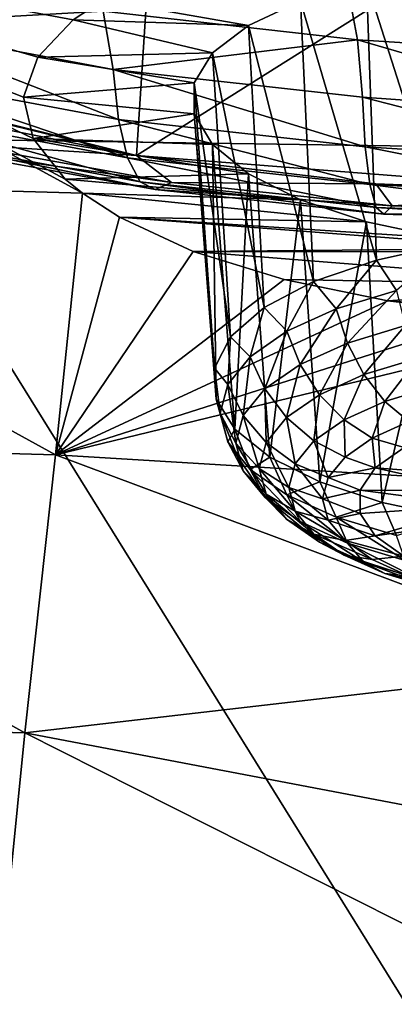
# Model space of a CAD drawing. Header units: metres. Extents: x -106 to 264, y -111 to 81.
# Tile 373 of 549: x 197.88 to 199.21, y 11.86 to 15.35. Entities that reach past the tile are written whole.
import ezdxf

# ---------------------------------------------------------------- set-up
doc = ezdxf.new("R2010")
doc.units = ezdxf.units.M
doc.layers.add('solid_20422013', color=7, linetype='CONTINUOUS')

msp = doc.modelspace()

# ---------------------------------------------------------------- linework, layer by layer
at = {"layer": 'solid_20422013'}
for points in [[(198.050308, 18.825361, 229.589203), (196.114334, 18.908306, 229.35881), (197.341156, 14.932157, 236.316895)], [(198.050308, 18.825361, 229.589203), (197.341156, 14.932157, 236.316895), (200, 14.893403, 236.424545)], [(198.050308, 18.825361, 229.589203), (200, 14.893403, 236.424545), (200, 18.797649, 229.666183)], [(196.651047, 15.278473, 143.784393), (196.883118, 17.026667, 139.554306), (198.415222, 16.741348, 139.967499)], [(196.651047, 15.278473, 143.784393), (198.415222, 16.741348, 139.967499), (198.29425, 14.870348, 144.430344)], [(198.29425, 14.870348, 144.430344), (198.415222, 16.741348, 139.967499), (200, 15.946752, 141.829239)], [(198.29425, 14.870348, 144.430344), (200, 15.946752, 141.829239), (200, 14.737147, 144.636444)], [(198.102005, 14.736534, 163.645691), (196.218933, 14.790946, 163.667725), (196.404373, 15.664106, 161.327728)], [(198.069504, 15.352887, 162.006927), (196.404373, 15.664106, 161.327728), (198.175934, 15.422569, 161.811005)], [(198.040802, 14.787066, 163.516724), (198.102005, 14.736534, 163.645691), (196.404373, 15.664106, 161.327728)], [(197.927475, 14.931723, 163.142654), (198.040802, 14.787066, 163.516724), (196.404373, 15.664106, 161.327728)], [(197.893188, 15.07825, 162.756104), (197.927475, 14.931723, 163.142654), (196.404373, 15.664106, 161.327728)], [(197.943375, 15.220233, 162.373001), (197.893188, 15.07825, 162.756104), (196.404373, 15.664106, 161.327728)], [(198.069504, 15.352887, 162.006927), (197.943375, 15.220233, 162.373001), (196.404373, 15.664106, 161.327728)], [(198.176208, 15.384219, 145.963028), (197.307877, 15.5513, 145.703857), (197.358612, 15.337722, 145.58313)], [(199.4086, 14.556549, 161.114426), (199.11142, 15.489079, 161.583893), (199.38501, 15.541018, 161.434311)], [(199.079254, 15.281791, 146.120621), (199.040359, 15.491342, 146.20636), (198.176208, 15.384219, 145.963028)], [(199.146332, 14.499287, 161.257584), (198.876892, 15.419168, 161.783722), (199.11142, 15.489079, 161.583893)], [(200, 15.223277, 146.159729), (200, 15.457694, 146.265884), (199.040359, 15.491342, 146.20636)], [(199.079254, 15.281791, 146.120621), (200, 15.223277, 146.159729), (199.040359, 15.491342, 146.20636)], [(199.4086, 14.556549, 161.114426), (199.146332, 14.499287, 161.257584), (199.11142, 15.489079, 161.583893)], [(198.692047, 15.333324, 162.023941), (198.069504, 15.352887, 162.006927), (198.175934, 15.422569, 161.811005)], [(198.692047, 15.333324, 162.023941), (198.175934, 15.422569, 161.811005), (198.876892, 15.419168, 161.783722)], [(198.922516, 14.422762, 161.448914), (198.692047, 15.333324, 162.023941), (198.876892, 15.419168, 161.783722)], [(199.146332, 14.499287, 161.257584), (198.922516, 14.422762, 161.448914), (198.876892, 15.419168, 161.783722)], [(198.176208, 15.384219, 145.963028), (197.358612, 15.337722, 145.58313), (198.211868, 15.176822, 145.830566)], [(199.079254, 15.281791, 146.120621), (198.176208, 15.384219, 145.963028), (198.211868, 15.176822, 145.830566)], [(197.358612, 15.337722, 145.58313), (197.38475, 15.157888, 145.401657), (198.229904, 14.999125, 145.644394)], [(198.211868, 15.176822, 145.830566), (197.358612, 15.337722, 145.58313), (198.229904, 14.999125, 145.644394)], [(198.564362, 15.235796, 162.294174), (197.943375, 15.220233, 162.373001), (198.069504, 15.352887, 162.006927)], [(198.564362, 15.235796, 162.294174), (198.069504, 15.352887, 162.006927), (198.692047, 15.333324, 162.023941)], [(198.747208, 14.330421, 161.679779), (198.564362, 15.235796, 162.294174), (198.692047, 15.333324, 162.023941)], [(198.922516, 14.422762, 161.448914), (198.747208, 14.330421, 161.679779), (198.692047, 15.333324, 162.023941)], [(196.769806, 15.238013, 143.849518), (196.651047, 15.278473, 143.784393), (198.29425, 14.870348, 144.430344)], [(199.079254, 15.281791, 146.120621), (198.211868, 15.176822, 145.830566), (199.097656, 15.078271, 145.980927)], [(199.079254, 15.281791, 146.120621), (200, 15.01379, 146.003159), (200, 15.223277, 146.159729)], [(199.079254, 15.281791, 146.120621), (199.097656, 15.078271, 145.980927), (200, 15.01379, 146.003159)], [(197.518967, 15.024833, 144.188354), (196.769806, 15.238013, 143.849518), (198.29425, 14.870348, 144.430344)], [(198.499054, 15.129442, 162.582504), (197.893188, 15.07825, 162.756104), (197.943375, 15.220233, 162.373001)], [(198.499054, 15.129442, 162.582504), (197.943375, 15.220233, 162.373001), (198.564362, 15.235796, 162.294174)], [(198.628326, 14.226423, 161.939789), (198.499054, 15.129442, 162.582504), (198.564362, 15.235796, 162.294174)], [(198.747208, 14.330421, 161.679779), (198.628326, 14.226423, 161.939789), (198.564362, 15.235796, 162.294174)], [(197.38475, 15.157888, 145.401657), (197.431946, 15.017259, 145.184341), (198.262253, 14.862315, 145.420547)], [(198.229904, 14.999125, 145.644394), (197.38475, 15.157888, 145.401657), (198.262253, 14.862315, 145.420547)], [(198.211868, 15.176822, 145.830566), (198.229904, 14.999125, 145.644394), (199.106873, 14.901903, 145.79184)], [(199.097656, 15.078271, 145.980927), (198.211868, 15.176822, 145.830566), (199.106873, 14.901903, 145.79184)], [(198.49881, 15.019423, 162.876541), (197.893188, 15.07825, 162.756104), (198.499054, 15.129442, 162.582504)], [(198.571198, 14.115451, 162.217239), (198.49881, 15.019423, 162.876541), (198.499054, 15.129442, 162.582504)], [(198.628326, 14.226423, 161.939789), (198.571198, 14.115451, 162.217239), (198.499054, 15.129442, 162.582504)], [(198.49881, 15.019423, 162.876541), (197.927475, 14.931723, 163.142654), (197.893188, 15.07825, 162.756104)], [(199.097656, 15.078271, 145.980927), (200, 14.846483, 145.809662), (200, 15.01379, 146.003159)], [(199.097656, 15.078271, 145.980927), (199.106873, 14.901903, 145.79184), (200, 14.846483, 145.809662)], [(197.431946, 15.017259, 145.184341), (197.497513, 14.927594, 144.945816), (198.307098, 14.777938, 145.174072)], [(198.262253, 14.862315, 145.420547), (197.431946, 15.017259, 145.184341), (198.307098, 14.777938, 145.174072)], [(197.661377, 14.911551, 144.474503), (197.518967, 15.024833, 144.188354), (198.29425, 14.870348, 144.430344)], [(198.563843, 14.909978, 163.164261), (197.927475, 14.931723, 163.142654), (198.49881, 15.019423, 162.876541)], [(198.577347, 14.005633, 162.491806), (198.563843, 14.909978, 163.164261), (198.49881, 15.019423, 162.876541)], [(198.571198, 14.115451, 162.217239), (198.577347, 14.005633, 162.491806), (198.49881, 15.019423, 162.876541)], [(198.229904, 14.999125, 145.644394), (198.262253, 14.862315, 145.420547), (199.123352, 14.767463, 145.563965)], [(199.106873, 14.901903, 145.79184), (198.229904, 14.999125, 145.644394), (199.123352, 14.767463, 145.563965)], [(197.341156, 14.932157, 236.316895), (196.739304, 10.696243, 242.84494), (200, 10.649452, 242.974915)], [(197.341156, 14.932157, 236.316895), (200, 10.649452, 242.974915), (200, 14.893403, 236.424545)], [(197.497513, 14.927594, 144.945816), (197.576187, 14.893449, 144.703674), (198.360794, 14.750119, 144.923218)], [(198.307098, 14.777938, 145.174072), (197.497513, 14.927594, 144.945816), (198.360794, 14.750119, 144.923218)], [(197.576187, 14.893449, 144.703674), (197.661377, 14.911551, 144.474503), (198.418884, 14.775061, 144.685165)], [(198.418884, 14.775061, 144.685165), (197.661377, 14.911551, 144.474503), (198.29425, 14.870348, 144.430344)], [(198.691742, 14.806037, 163.433136), (198.040802, 14.787066, 163.516724), (197.927475, 14.931723, 163.142654)], [(198.691742, 14.806037, 163.433136), (197.927475, 14.931723, 163.142654), (198.563843, 14.909978, 163.164261)], [(198.644028, 13.898622, 162.759354), (198.691742, 14.806037, 163.433136), (198.563843, 14.909978, 163.164261)], [(198.577347, 14.005633, 162.491806), (198.644028, 13.898622, 162.759354), (198.563843, 14.909978, 163.164261)], [(198.360794, 14.750119, 144.923218), (197.576187, 14.893449, 144.703674), (198.418884, 14.775061, 144.685165)], [(199.144485, 14.770468, 144.584915), (198.29425, 14.870348, 144.430344), (200, 14.737147, 144.636444)], [(198.418884, 14.775061, 144.685165), (198.29425, 14.870348, 144.430344), (199.144485, 14.770468, 144.584915)], [(199.106873, 14.901903, 145.79184), (200, 14.725793, 145.589432), (200, 14.846483, 145.809662)], [(199.106873, 14.901903, 145.79184), (199.123352, 14.767463, 145.563965), (200, 14.725793, 145.589432)], [(198.262253, 14.862315, 145.420547), (198.307098, 14.777938, 145.174072), (199.146118, 14.68636, 145.312607)], [(199.123352, 14.767463, 145.563965), (198.262253, 14.862315, 145.420547), (199.146118, 14.68636, 145.312607)], [(198.876984, 14.713071, 163.671188), (198.040802, 14.787066, 163.516724), (198.691742, 14.806037, 163.433136)], [(198.644028, 13.898622, 162.759354), (198.768433, 13.798968, 163.008514), (198.691742, 14.806037, 163.433136)], [(198.768433, 13.798968, 163.008514), (198.876984, 14.713071, 163.671188), (198.691742, 14.806037, 163.433136)], [(198.006744, 13.80702, 166.037415), (196.013443, 13.862463, 166.051117), (196.218933, 14.790946, 163.667725)], [(198.102005, 14.736534, 163.645691), (198.006744, 13.80702, 166.037415), (196.218933, 14.790946, 163.667725)], [(198.876984, 14.713071, 163.671188), (198.102005, 14.736534, 163.645691), (198.040802, 14.787066, 163.516724)], [(198.307098, 14.777938, 145.174072), (198.360794, 14.750119, 144.923218), (199.173355, 14.662458, 145.056366)], [(199.146118, 14.68636, 145.312607), (198.307098, 14.777938, 145.174072), (199.173355, 14.662458, 145.056366)], [(198.360794, 14.750119, 144.923218), (198.418884, 14.775061, 144.685165), (199.202805, 14.691633, 144.812866)], [(199.202805, 14.691633, 144.812866), (198.418884, 14.775061, 144.685165), (199.144485, 14.770468, 144.584915)], [(199.123352, 14.767463, 145.563965), (200, 14.654828, 145.355362), (200, 14.725793, 145.589432)], [(199.123352, 14.767463, 145.563965), (199.146118, 14.68636, 145.312607), (200, 14.654828, 145.355362)], [(199.202805, 14.691633, 144.812866), (199.144485, 14.770468, 144.584915), (200, 14.737147, 144.636444)], [(198.233658, 14.651481, 163.860901), (198.006744, 13.80702, 166.037415), (198.102005, 14.736534, 163.645691)], [(199.111542, 14.635214, 163.867874), (198.233658, 14.651481, 163.860901), (198.102005, 14.736534, 163.645691)], [(199.111542, 14.635214, 163.867874), (198.102005, 14.736534, 163.645691), (198.876984, 14.713071, 163.671188)], [(199.173355, 14.662458, 145.056366), (198.360794, 14.750119, 144.923218), (199.202805, 14.691633, 144.812866)], [(199.202805, 14.691633, 144.812866), (200, 14.737147, 144.636444), (200, 14.663525, 144.855881)], [(198.768433, 13.798968, 163.008514), (198.945251, 13.710917, 163.228653), (198.876984, 14.713071, 163.671188)], [(198.945251, 13.710917, 163.228653), (199.111542, 14.635214, 163.867874), (198.876984, 14.713071, 163.671188)], [(199.146118, 14.68636, 145.312607), (199.173355, 14.662458, 145.056366), (200, 14.632969, 145.101273)], [(199.146118, 14.68636, 145.312607), (200, 14.632969, 145.101273), (200, 14.654828, 145.355362)], [(199.173355, 14.662458, 145.056366), (199.202805, 14.691633, 144.812866), (200, 14.663525, 144.855881)], [(199.173355, 14.662458, 145.056366), (200, 14.663525, 144.855881), (200, 14.632969, 145.101273)], [(198.233658, 14.651481, 163.860901), (198.495224, 14.530188, 164.164215), (198.006744, 13.80702, 166.037415)], [(199.685623, 14.540477, 164.105621), (198.495224, 14.530188, 164.164215), (198.233658, 14.651481, 163.860901)], [(199.385086, 14.576703, 164.014801), (198.233658, 14.651481, 163.860901), (199.111542, 14.635214, 163.867874)], [(199.685623, 14.540477, 164.105621), (198.233658, 14.651481, 163.860901), (199.385086, 14.576703, 164.014801)], [(198.945251, 13.710917, 163.228653), (199.166962, 13.638213, 163.410431), (199.111542, 14.635214, 163.867874)], [(199.166962, 13.638213, 163.410431), (199.385086, 14.576703, 164.014801), (199.111542, 14.635214, 163.867874)], [(199.217331, 14.390783, 161.193161), (199.146332, 14.499287, 161.257584), (199.4086, 14.556549, 161.114426)], [(199.166962, 13.638213, 163.410431), (199.424133, 13.583952, 163.546082), (199.385086, 14.576703, 164.014801)], [(198.495224, 14.530188, 164.164215), (198.818604, 14.42989, 164.411789), (198.006744, 13.80702, 166.037415)], [(199.685623, 14.540477, 164.105621), (200, 14.527966, 164.136215), (198.495224, 14.530188, 164.164215)], [(200, 14.410505, 164.441666), (198.818604, 14.42989, 164.411789), (198.495224, 14.530188, 164.164215)], [(200, 14.410505, 164.441666), (198.495224, 14.530188, 164.164215), (200, 14.527966, 164.136215)], [(199.00386, 14.325721, 161.355835), (198.922516, 14.422762, 161.448914), (199.146332, 14.499287, 161.257584)], [(199.217331, 14.390783, 161.193161), (199.00386, 14.325721, 161.355835), (199.146332, 14.499287, 161.257584)], [(198.818604, 14.42989, 164.411789), (199.187424, 14.354158, 164.597107), (198.006744, 13.80702, 166.037415)], [(198.828659, 14.246442, 161.554047), (198.747208, 14.330421, 161.679779), (198.922516, 14.422762, 161.448914)], [(200, 14.410505, 164.441666), (199.187424, 14.354158, 164.597107), (198.818604, 14.42989, 164.411789)], [(199.00386, 14.325721, 161.355835), (198.828659, 14.246442, 161.554047), (198.922516, 14.422762, 161.448914)], [(199.043381, 14.204368, 161.349869), (199.00386, 14.325721, 161.355835), (199.217331, 14.390783, 161.193161)], [(199.248398, 14.266849, 161.193665), (199.043381, 14.204368, 161.349869), (199.217331, 14.390783, 161.193161)], [(200, 14.410505, 164.441666), (200, 14.292248, 164.747513), (199.187424, 14.354158, 164.597107)], [(199.187424, 14.354158, 164.597107), (199.579422, 14.30859, 164.70787), (198.006744, 13.80702, 166.037415)], [(199.187424, 14.354158, 164.597107), (200, 14.292248, 164.747513), (199.579422, 14.30859, 164.70787)], [(199.579422, 14.30859, 164.70787), (200, 14.292248, 164.747513), (198.006744, 13.80702, 166.037415)], [(198.698471, 14.155993, 161.780182), (198.628326, 14.226423, 161.939789), (198.747208, 14.330421, 161.679779)], [(198.828659, 14.246442, 161.554047), (198.698471, 14.155993, 161.780182), (198.747208, 14.330421, 161.679779)], [(198.875137, 14.128235, 161.540222), (198.828659, 14.246442, 161.554047), (199.00386, 14.325721, 161.355835)], [(199.043381, 14.204368, 161.349869), (198.875137, 14.128235, 161.540222), (199.00386, 14.325721, 161.355835)], [(200, 14.292248, 164.747513), (200, 13.686955, 166.288742), (198.006744, 13.80702, 166.037415)], [(198.750122, 14.041375, 161.757385), (198.698471, 14.155993, 161.780182), (198.828659, 14.246442, 161.554047)], [(198.875137, 14.128235, 161.540222), (198.750122, 14.041375, 161.757385), (198.828659, 14.246442, 161.554047)], [(199.102219, 14.092487, 161.368484), (199.043381, 14.204368, 161.349869), (199.248398, 14.266849, 161.193665)], [(199.294617, 14.151125, 161.221878), (199.102219, 14.092487, 161.368484), (199.248398, 14.266849, 161.193665)], [(198.618301, 14.05785, 162.025558), (198.571198, 14.115451, 162.217239), (198.628326, 14.226423, 161.939789)], [(198.698471, 14.155993, 161.780182), (198.618301, 14.05785, 162.025558), (198.628326, 14.226423, 161.939789)], [(198.944321, 14.021036, 161.547134), (198.875137, 14.128235, 161.540222), (199.043381, 14.204368, 161.349869)], [(199.102219, 14.092487, 161.368484), (198.944321, 14.021036, 161.547134), (199.043381, 14.204368, 161.349869)], [(198.673141, 13.947127, 161.993027), (198.618301, 14.05785, 162.025558), (198.698471, 14.155993, 161.780182)], [(198.750122, 14.041375, 161.757385), (198.673141, 13.947127, 161.993027), (198.698471, 14.155993, 161.780182)], [(199.176498, 13.997384, 161.410461), (199.102219, 14.092487, 161.368484), (199.294617, 14.151125, 161.221878)], [(199.352982, 14.05117, 161.275986), (199.176498, 13.997384, 161.410461), (199.294617, 14.151125, 161.221878)], [(198.591232, 13.955785, 162.280746), (198.577347, 14.005633, 162.491806), (198.571198, 14.115451, 162.217239)], [(198.618301, 14.05785, 162.025558), (198.591232, 13.955785, 162.280746), (198.571198, 14.115451, 162.217239)], [(198.826996, 13.939519, 161.750931), (198.750122, 14.041375, 161.757385), (198.875137, 14.128235, 161.540222)], [(198.944321, 14.021036, 161.547134), (198.826996, 13.939519, 161.750931), (198.875137, 14.128235, 161.540222)], [(199.031677, 13.931846, 161.57431), (198.944321, 14.021036, 161.547134), (199.102219, 14.092487, 161.368484)], [(199.176498, 13.997384, 161.410461), (199.031677, 13.931846, 161.57431), (199.102219, 14.092487, 161.368484)], [(198.647141, 13.849113, 162.238083), (198.591232, 13.955785, 162.280746), (198.618301, 14.05785, 162.025558)], [(198.673141, 13.947127, 161.993027), (198.647141, 13.849113, 162.238083), (198.618301, 14.05785, 162.025558)], [(198.754745, 13.851067, 161.972076), (198.673141, 13.947127, 161.993027), (198.750122, 14.041375, 161.757385)], [(198.826996, 13.939519, 161.750931), (198.754745, 13.851067, 161.972076), (198.750122, 14.041375, 161.757385)], [(199.261398, 13.925268, 161.473053), (199.176498, 13.997384, 161.410461), (199.352982, 14.05117, 161.275986)], [(198.618301, 13.85372, 162.535919), (198.644028, 13.898622, 162.759354), (198.577347, 14.005633, 162.491806)], [(198.591232, 13.955785, 162.280746), (198.618301, 13.85372, 162.535919), (198.577347, 14.005633, 162.491806)], [(198.924057, 13.857073, 161.761261), (198.826996, 13.939519, 161.750931), (198.944321, 14.021036, 161.547134)], [(199.031677, 13.931846, 161.57431), (198.924057, 13.857073, 161.761261), (198.944321, 14.021036, 161.547134)], [(199.1315, 13.866487, 161.62001), (199.031677, 13.931846, 161.57431), (199.176498, 13.997384, 161.410461)], [(199.261398, 13.925268, 161.473053), (199.1315, 13.866487, 161.62001), (199.176498, 13.997384, 161.410461)], [(198.673141, 13.751098, 162.483124), (198.618301, 13.85372, 162.535919), (198.591232, 13.955785, 162.280746)], [(198.647141, 13.849113, 162.238083), (198.673141, 13.751098, 162.483124), (198.591232, 13.955785, 162.280746)], [(198.730347, 13.75908, 162.202072), (198.647141, 13.849113, 162.238083), (198.673141, 13.947127, 161.993027)], [(198.754745, 13.851067, 161.972076), (198.730347, 13.75908, 162.202072), (198.673141, 13.947127, 161.993027)], [(198.857788, 13.77594, 161.964111), (198.754745, 13.851067, 161.972076), (198.826996, 13.939519, 161.750931)], [(198.924057, 13.857073, 161.761261), (198.857788, 13.77594, 161.964111), (198.826996, 13.939519, 161.750931)], [(199.034973, 13.799422, 161.787689), (198.924057, 13.857073, 161.761261), (199.031677, 13.931846, 161.57431)], [(199.1315, 13.866487, 161.62001), (199.034973, 13.799422, 161.787689), (199.031677, 13.931846, 161.57431)], [(199.245285, 13.833686, 161.670074), (199.1315, 13.866487, 161.62001), (199.261398, 13.925268, 161.473053)], [(198.618301, 13.85372, 162.535919), (198.698471, 13.755576, 162.781296), (198.644028, 13.898622, 162.759354)], [(198.698471, 13.755576, 162.781296), (198.768433, 13.798968, 163.008514), (198.644028, 13.898622, 162.759354)], [(197.89801, 12.819589, 168.481827), (195.800659, 12.876882, 168.48555), (196.013443, 13.862463, 166.051117)], [(198.006744, 13.80702, 166.037415), (197.89801, 12.819589, 168.481827), (196.013443, 13.862463, 166.051117)], [(198.750122, 13.65685, 162.718765), (198.698471, 13.755576, 162.781296), (198.618301, 13.85372, 162.535919)], [(198.673141, 13.751098, 162.483124), (198.750122, 13.65685, 162.718765), (198.618301, 13.85372, 162.535919)], [(198.975525, 13.726653, 161.96962), (198.857788, 13.77594, 161.964111), (198.924057, 13.857073, 161.761261)], [(199.034973, 13.799422, 161.787689), (198.975525, 13.726653, 161.96962), (198.924057, 13.857073, 161.761261)], [(199.142426, 13.761034, 161.851715), (199.034973, 13.799422, 161.787689), (199.1315, 13.866487, 161.62001)], [(199.245285, 13.833686, 161.670074), (199.142426, 13.761034, 161.851715), (199.1315, 13.866487, 161.62001)], [(198.754745, 13.667093, 162.432053), (198.673141, 13.751098, 162.483124), (198.647141, 13.849113, 162.238083)], [(198.730347, 13.75908, 162.202072), (198.754745, 13.667093, 162.432053), (198.647141, 13.849113, 162.238083)], [(198.835403, 13.691565, 162.175064), (198.730347, 13.75908, 162.202072), (198.754745, 13.851067, 161.972076)], [(198.857788, 13.77594, 161.964111), (198.835403, 13.691565, 162.175064), (198.754745, 13.851067, 161.972076)], [(199.545181, 13.730632, 161.96698), (199.142426, 13.761034, 161.851715), (199.245285, 13.833686, 161.670074)], [(200, 13.062696, 167.839691), (197.89801, 12.819589, 168.481827), (198.006744, 13.80702, 166.037415)], [(200, 13.686955, 166.288742), (200, 13.062696, 167.839691), (198.006744, 13.80702, 166.037415)], [(198.698471, 13.755576, 162.781296), (198.828659, 13.665128, 163.007431), (198.768433, 13.798968, 163.008514)], [(198.828659, 13.665128, 163.007431), (198.945251, 13.710917, 163.228653), (198.768433, 13.798968, 163.008514)], [(199.142426, 13.761034, 161.851715), (198.975525, 13.726653, 161.96962), (199.034973, 13.799422, 161.787689)], [(198.826996, 13.578641, 162.653198), (198.750122, 13.65685, 162.718765), (198.673141, 13.751098, 162.483124)], [(198.754745, 13.667093, 162.432053), (198.826996, 13.578641, 162.653198), (198.673141, 13.751098, 162.483124)], [(198.875137, 13.56999, 162.935928), (198.828659, 13.665128, 163.007431), (198.698471, 13.755576, 162.781296)], [(198.750122, 13.65685, 162.718765), (198.875137, 13.56999, 162.935928), (198.698471, 13.755576, 162.781296)], [(198.857788, 13.607189, 162.386017), (198.754745, 13.667093, 162.432053), (198.730347, 13.75908, 162.202072)], [(198.835403, 13.691565, 162.175064), (198.857788, 13.607189, 162.386017), (198.730347, 13.75908, 162.202072)], [(198.95546, 13.650976, 162.158829), (198.835403, 13.691565, 162.175064), (198.857788, 13.77594, 161.964111)], [(198.975525, 13.726653, 161.96962), (198.95546, 13.650976, 162.158829), (198.857788, 13.77594, 161.964111)], [(199.142426, 13.761034, 161.851715), (199.08934, 13.681354, 162.050934), (198.975525, 13.726653, 161.96962)], [(199.505096, 13.679921, 162.093765), (199.08934, 13.681354, 162.050934), (199.142426, 13.761034, 161.851715)], [(199.545181, 13.730632, 161.96698), (199.505096, 13.679921, 162.093765), (199.142426, 13.761034, 161.851715)], [(199.08934, 13.681354, 162.050934), (198.95546, 13.650976, 162.158829), (198.975525, 13.726653, 161.96962)], [(198.828659, 13.665128, 163.007431), (199.00386, 13.585848, 163.205643), (198.945251, 13.710917, 163.228653)], [(198.975525, 13.575299, 162.348038), (198.857788, 13.607189, 162.386017), (198.835403, 13.691565, 162.175064)], [(198.95546, 13.650976, 162.158829), (198.975525, 13.575299, 162.348038), (198.835403, 13.691565, 162.175064)], [(199.00386, 13.585848, 163.205643), (199.166962, 13.638213, 163.410431), (198.945251, 13.710917, 163.228653)], [(199.08934, 13.681354, 162.050934), (199.089111, 13.599272, 162.256149), (198.95546, 13.650976, 162.158829)], [(199.505096, 13.627069, 162.225906), (199.089111, 13.599272, 162.256149), (199.08934, 13.681354, 162.050934)], [(199.505096, 13.679921, 162.093765), (199.505096, 13.627069, 162.225906), (199.08934, 13.681354, 162.050934)], [(198.944321, 13.497124, 162.85701), (198.875137, 13.56999, 162.935928), (198.750122, 13.65685, 162.718765)], [(198.826996, 13.578641, 162.653198), (198.944321, 13.497124, 162.85701), (198.750122, 13.65685, 162.718765)], [(198.924057, 13.526056, 162.588867), (198.826996, 13.578641, 162.653198), (198.754745, 13.667093, 162.432053)], [(198.857788, 13.607189, 162.386017), (198.924057, 13.526056, 162.588867), (198.754745, 13.667093, 162.432053)], [(199.043381, 13.493857, 163.126282), (199.00386, 13.585848, 163.205643), (198.828659, 13.665128, 163.007431)], [(198.875137, 13.56999, 162.935928), (199.043381, 13.493857, 163.126282), (198.828659, 13.665128, 163.007431)], [(199.089111, 13.599272, 162.256149), (198.975525, 13.575299, 162.348038), (198.95546, 13.650976, 162.158829)], [(199.00386, 13.585848, 163.205643), (199.217331, 13.520785, 163.368317), (199.166962, 13.638213, 163.410431)], [(199.505096, 13.627069, 162.225906), (199.141754, 13.519551, 162.45546), (199.089111, 13.599272, 162.256149)], [(199.505096, 13.627069, 162.225906), (199.545181, 13.57636, 162.352692), (199.141754, 13.519551, 162.45546)], [(199.217331, 13.520785, 163.368317), (199.424133, 13.583952, 163.546082), (199.166962, 13.638213, 163.410431)], [(199.031677, 13.451284, 162.775803), (198.944321, 13.497124, 162.85701), (198.826996, 13.578641, 162.653198)], [(198.924057, 13.526056, 162.588867), (199.031677, 13.451284, 162.775803), (198.826996, 13.578641, 162.653198)], [(199.034973, 13.50253, 162.529968), (198.924057, 13.526056, 162.588867), (198.857788, 13.607189, 162.386017)], [(198.975525, 13.575299, 162.348038), (199.034973, 13.50253, 162.529968), (198.857788, 13.607189, 162.386017)], [(199.089111, 13.599272, 162.256149), (199.141754, 13.519551, 162.45546), (198.975525, 13.575299, 162.348038)], [(199.141754, 13.519551, 162.45546), (199.034973, 13.50253, 162.529968), (198.975525, 13.575299, 162.348038)], [(199.248398, 13.431377, 163.282486), (199.217331, 13.520785, 163.368317), (199.00386, 13.585848, 163.205643)], [(199.043381, 13.493857, 163.126282), (199.248398, 13.431377, 163.282486), (199.00386, 13.585848, 163.205643)], [(199.545181, 13.57636, 162.352692), (199.244202, 13.446819, 162.637314), (199.141754, 13.519551, 162.45546)], [(199.102219, 13.425673, 163.035645), (199.043381, 13.493857, 163.126282), (198.875137, 13.56999, 162.935928)], [(198.944321, 13.497124, 162.85701), (199.102219, 13.425673, 163.035645), (198.875137, 13.56999, 162.935928)], [(199.1315, 13.435466, 162.697647), (199.031677, 13.451284, 162.775803), (198.924057, 13.526056, 162.588867)], [(199.034973, 13.50253, 162.529968), (199.1315, 13.435466, 162.697647), (198.924057, 13.526056, 162.588867)], [(199.141754, 13.519551, 162.45546), (199.244202, 13.446819, 162.637314), (199.034973, 13.50253, 162.529968)], [(199.176498, 13.385746, 162.939667), (199.102219, 13.425673, 163.035645), (198.944321, 13.497124, 162.85701)], [(199.031677, 13.451284, 162.775803), (199.176498, 13.385746, 162.939667), (198.944321, 13.497124, 162.85701)], [(199.244202, 13.446819, 162.637314), (199.1315, 13.435466, 162.697647), (199.034973, 13.50253, 162.529968)], [(199.294617, 13.367034, 163.182251), (199.248398, 13.431377, 163.282486), (199.043381, 13.493857, 163.126282)], [(199.102219, 13.425673, 163.035645), (199.294617, 13.367034, 163.182251), (199.043381, 13.493857, 163.126282)], [(199.261398, 13.376683, 162.844604), (199.176498, 13.385746, 162.939667), (199.031677, 13.451284, 162.775803)], [(199.1315, 13.435466, 162.697647), (199.261398, 13.376683, 162.844604), (199.031677, 13.451284, 162.775803)], [(199.244202, 13.446819, 162.637314), (199.261398, 13.376683, 162.844604), (199.1315, 13.435466, 162.697647)], [(199.352982, 13.33196, 163.074142), (199.294617, 13.367034, 163.182251), (199.102219, 13.425673, 163.035645)], [(199.176498, 13.385746, 162.939667), (199.352982, 13.33196, 163.074142), (199.102219, 13.425673, 163.035645)], [(199.419678, 13.328443, 162.965225), (199.352982, 13.33196, 163.074142), (199.176498, 13.385746, 162.939667)], [(199.261398, 13.376683, 162.844604), (199.419678, 13.328443, 162.965225), (199.176498, 13.385746, 162.939667)], [(200, 13.062696, 167.839691), (200, 12.419892, 169.40094), (197.89801, 12.819589, 168.481827)], [(197.89801, 12.819589, 168.481827), (197.792175, 11.773227, 170.984085), (195.800659, 12.876882, 168.48555)], [(200, 11.759032, 170.972992), (197.792175, 11.773227, 170.984085), (197.89801, 12.819589, 168.481827)], [(200, 12.419892, 169.40094), (200, 11.759032, 170.972992), (197.89801, 12.819589, 168.481827)]]:
    msp.add_3dface(points, dxfattribs=at)

doc.saveas('drawing.dxf')
